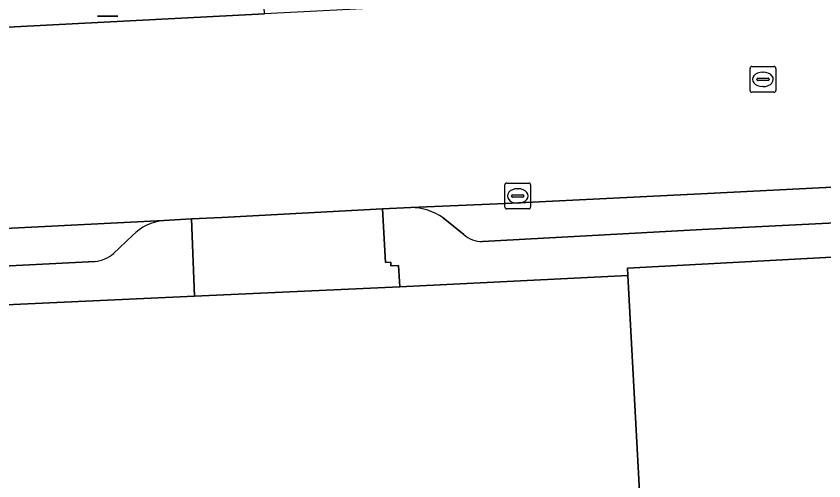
# Model space of a CAD drawing. Extents: x 161084 to 161928, y 385354 to 386522.
# Drawn here: x 161507.27 to 161538.54, y 385436.63 to 385454.62 of the extents above; entities that cross this region are included whole.
import ezdxf

# ---------------------------------------------------------------- set-up
doc = ezdxf.new("R2010")
doc.units = 0
for name, color, linetype in [('IMGEO_Erf', 7, 'Continuous'), ('IMGEO_Kolk', 7, 'Continuous'), ('IMGEO_Lichtmast', 7, 'Continuous'), ('IMGEO_Pand', 7, 'Continuous'), ('IMGEO_Parkeervlak_open', 7, 'Continuous'), ('IMGEO_Rijbaan_lokaal_open', 7, 'Continuous'), ('IMGEO_Rioolput', 7, 'Continuous'), ('IMGEO_Voetpad_open', 7, 'Continuous')]:
    doc.layers.add(name, color=color, linetype=linetype)

msp = doc.modelspace()

# ---------------------------------------------------------------- linework, layer by layer
at = {"layer": 'IMGEO_Erf'}
msp.add_lwpolyline([(161531.457, 385435.246), (161530.957, 385444.578), (161522.121, 385444.14), (161514.172, 385443.782), (161506.893, 385443.442), (161489.826, 385442.609), (161472.328, 385441.714), (161462.435, 385441.214), (161462.607, 385437.07), (161459.521, 385436.942), (161459.349, 385441.056), (161451.84, 385440.651), (161445.994, 385440.367), (161427.695, 385439.377), (161410.372, 385438.518), (161399.098, 385437.94), (161399.975, 385420.149)], dxfattribs=at)
at = {"layer": 'IMGEO_Kolk'}
for p, q in [((161526.189, 385447.233), (161526.189, 385448.085)), ((161526.264, 385448.159), (161527.116, 385448.159)), ((161527.19, 385448.085), (161527.19, 385447.233)), ((161526.448, 385447.653), (161526.448, 385447.665)), ((161526.491, 385447.702), (161526.889, 385447.702)), ((161526.677, 385447.939), (161526.702, 385447.939)), ((161526.932, 385447.665), (161526.932, 385447.653)), ((161526.886, 385447.616), (161526.488, 385447.616)), ((161526.7, 385447.379), (161526.675, 385447.379)), ((161527.116, 385447.159), (161526.264, 385447.159))]:
    msp.add_line(p, q, dxfattribs=at)
for points in [[(161526.189, 385447.233), (161526.189, 385448.085)], [(161526.264, 385448.159), (161527.116, 385448.159)], [(161527.19, 385448.085), (161527.19, 385447.233)], [(161527.116, 385447.159), (161526.264, 385447.159)]]:
    msp.add_lwpolyline(points, dxfattribs=at)
for centre, radius, start, end in [((161526.266, 385448.083), 0.0765, 91.552, 178.448), ((161526.266, 385448.083), 0.0765, 91.552, 178.448), ((161527.114, 385448.083), 0.0765, 1.552, 88.448), ((161527.114, 385448.083), 0.0765, 1.552, 88.448), ((161526.488, 385447.662), 0.0403, 85.8775, 175.7526), ((161526.893, 385447.664), 0.0386, 1.7309, 96.639), ((161526.485, 385447.652), 0.0366, 178.938, 274.7102), ((161526.889, 385447.659), 0.043, 264.8664, 352.4533), ((161526.266, 385447.235), 0.0765, 181.552, 268.448), ((161526.266, 385447.235), 0.0765, 181.552, 268.448), ((161527.114, 385447.235), 0.0765, 271.552, 358.448), ((161527.114, 385447.235), 0.0765, 271.552, 358.448)]:
    msp.add_arc(centre, radius, start, end, dxfattribs=at)
for centre, major_axis, ratio, start_param, end_param in [((161526.676, 385447.659), (-0.387, 0.002), 0.722429, 4.712389, 7.853982), ((161526.701, 385447.659), (-0.39, 0.002), 0.717154, 1.570796, 4.712389)]:
    msp.add_ellipse(centre, major_axis=major_axis, ratio=ratio, start_param=start_param, end_param=end_param, dxfattribs=at)
at = {"layer": 'IMGEO_Lichtmast'}
for p, q in [((161511.215, 385454.618), (161510.425, 385454.618)), ((161510.425, 385454.618), (161511.215, 385454.618))]:
    msp.add_line(p, q, dxfattribs=at)
at = {"layer": 'IMGEO_Pand'}
msp.add_lwpolyline([(161586.302, 385424.825), (161585.195, 385447.291), (161585.171, 385447.778), (161584.754, 385447.756), (161575.301, 385447.248), (161530.941, 385444.868), (161530.957, 385444.578), (161531.457, 385435.246), (161527.076, 385435.01), (161527.577, 385425.67), (161523.129, 385425.432), (161523.637, 385415.955), (161522.896, 385415.916), (161524.122, 385388.767), (161524.45, 385388.785), (161524.391, 385389.885), (161524.539, 385389.893), (161551.238, 385391.326), (161551.355, 385389.153), (161587.959, 385391.187)], close=True, dxfattribs=at)
at = {"layer": 'IMGEO_Parkeervlak_open'}
for points in [[(161558.515, 385448.993), (161550.827, 385448.607), (161534.038, 385447.759), (161526.215, 385447.371), (161522.558, 385447.214)], [(161525.327, 385445.893), (161533.828, 385446.361), (161558.586, 385447.605), (161558.515, 385448.993)], [(161523.806, 385446.814), (161524.602, 385446.164)], [(161512.995, 385446.714), (161499.919, 385446.056), (161495.992, 385445.859), (161496.077, 385444.402), (161500.655, 385444.636), (161510.331, 385445.123)], [(161511.042, 385445.43), (161511.777, 385446.127)]]:
    msp.add_lwpolyline(points, dxfattribs=at)
for centre, radius, start, end in [((161522.524, 385444.961), 2.253, 55.3236, 89.1337), ((161513.198, 385444.735), 1.989, 95.8631, 135.5992), ((161525.338, 385447.028), 1.135, 229.575, 269.4342), ((161510.215, 385446.369), 1.251, 275.3272, 311.3808)]:
    msp.add_arc(centre, radius, start, end, dxfattribs=at)
at = {"layer": 'IMGEO_Rijbaan_lokaal_open'}
msp.add_lwpolyline([(161558.111, 385456.854), (161556.969, 385456.794), (161552.326, 385456.553), (161552.175, 385456.545), (161539.541, 385455.888), (161538.131, 385455.814), (161532.023, 385455.497), (161530.535, 385455.419), (161516.884, 385454.709), (161500, 385453.831), (161495.616, 385453.606), (161495.539, 385453.602), (161495.992, 385445.859), (161499.919, 385446.056), (161512.995, 385446.714), (161514.056, 385446.768), (161515.237, 385446.828), (161521.452, 385447.158), (161522.558, 385447.214), (161526.215, 385447.371), (161534.038, 385447.759), (161550.827, 385448.607), (161558.515, 385448.993)], close=True, dxfattribs=at)
at = {"layer": 'IMGEO_Rioolput'}
for p, q in [((161535.759, 385452.672), (161536.611, 385452.672)), ((161535.684, 385451.746), (161535.684, 385452.598)), ((161536.172, 385452.452), (161536.197, 385452.452)), ((161536.685, 385452.598), (161536.685, 385451.746)), ((161535.943, 385452.166), (161535.943, 385452.178)), ((161536.381, 385452.129), (161535.983, 385452.129)), ((161535.986, 385452.215), (161536.384, 385452.215)), ((161536.427, 385452.178), (161536.427, 385452.166)), ((161536.195, 385451.892), (161536.17, 385451.892)), ((161536.611, 385451.672), (161535.759, 385451.672))]:
    msp.add_line(p, q, dxfattribs=at)
for points in [[(161535.759, 385452.672), (161536.611, 385452.672)], [(161535.684, 385451.746), (161535.684, 385452.598)], [(161536.685, 385452.598), (161536.685, 385451.746)], [(161536.611, 385451.672), (161535.759, 385451.672)]]:
    msp.add_lwpolyline(points, dxfattribs=at)
for centre, radius, start, end in [((161535.761, 385452.596), 0.0765, 91.552, 178.448), ((161535.761, 385452.596), 0.0765, 91.552, 178.448), ((161536.609, 385452.596), 0.0765, 1.552, 88.448), ((161536.609, 385452.596), 0.0765, 1.552, 88.448), ((161535.983, 385452.175), 0.0403, 85.8775, 175.7526), ((161535.98, 385452.165), 0.0366, 178.938, 274.7102), ((161536.384, 385452.172), 0.043, 264.8664, 352.4533), ((161536.388, 385452.177), 0.0386, 1.7309, 96.639), ((161535.761, 385451.748), 0.0765, 181.552, 268.448), ((161535.761, 385451.748), 0.0765, 181.552, 268.448), ((161536.609, 385451.748), 0.0765, 271.552, 358.448), ((161536.609, 385451.748), 0.0765, 271.552, 358.448)]:
    msp.add_arc(centre, radius, start, end, dxfattribs=at)
for centre, major_axis, ratio, start_param, end_param in [((161536.171, 385452.172), (-0.387, 0.002), 0.722429, 4.712389, 7.853982), ((161536.196, 385452.172), (-0.39, 0.002), 0.717154, 1.570796, 4.712389)]:
    msp.add_ellipse(centre, major_axis=major_axis, ratio=ratio, start_param=start_param, end_param=end_param, dxfattribs=at)
at = {"layer": 'IMGEO_Voetpad_open'}
for points in [[(161500, 385453.831), (161516.884, 385454.709), (161516.859, 385455.187), (161530.511, 385455.881), (161530.535, 385455.419), (161532.023, 385455.497), (161531.998, 385455.957), (161532.717, 385455.994), (161532.593, 385458.393), (161532.551, 385459.201), (161530.383, 385459.086), (161527.33, 385458.925), (161524.276, 385458.764), (161521.223, 385458.604), (161518.17, 385458.443), (161517.01, 385458.411), (161517.076, 385457.851), (161503.718, 385457.15)], [(161571.983, 385448.231), (161568.97, 385448.12), (161561.395, 385447.744), (161558.586, 385447.605), (161533.828, 385446.361), (161525.327, 385445.893)], [(161522.558, 385447.214), (161521.452, 385447.158), (161521.575, 385445.08), (161521.773, 385445.092), (161521.784, 385444.949), (161522.08, 385444.966), (161522.121, 385444.14), (161530.957, 385444.578), (161530.941, 385444.868), (161575.301, 385447.248)], [(161452.403, 385443.64), (161451.721, 385443.604), (161451.84, 385440.651), (161459.349, 385441.056), (161459.34, 385441.271), (161462.427, 385441.4), (161462.435, 385441.214), (161472.328, 385441.714), (161489.826, 385442.609), (161506.893, 385443.442), (161514.172, 385443.782), (161514.056, 385446.768)], [(161514.056, 385446.768), (161512.995, 385446.714)], [(161524.602, 385446.164), (161523.806, 385446.814)], [(161511.777, 385446.127), (161511.042, 385445.43)], [(161510.331, 385445.123), (161500.655, 385444.636), (161496.077, 385444.402), (161493.265, 385444.259), (161490.174, 385444.101), (161482.561, 385443.727), (161464.942, 385442.818), (161455.423, 385442.331)]]:
    msp.add_lwpolyline(points, dxfattribs=at)
msp.add_lwpolyline([(161521.452, 385447.158), (161515.237, 385446.828), (161514.056, 385446.768), (161514.172, 385443.782), (161522.121, 385444.14), (161522.08, 385444.966), (161521.784, 385444.949), (161521.773, 385445.092), (161521.575, 385445.08)], close=True, dxfattribs=at)
for centre, radius, start, end in [((161522.524, 385444.961), 2.253, 55.3236, 89.1337), ((161513.198, 385444.735), 1.989, 95.8631, 135.5992), ((161525.338, 385447.028), 1.135, 229.575, 269.4342), ((161510.215, 385446.369), 1.251, 275.3272, 311.3808)]:
    msp.add_arc(centre, radius, start, end, dxfattribs=at)

doc.saveas('drawing.dxf')
